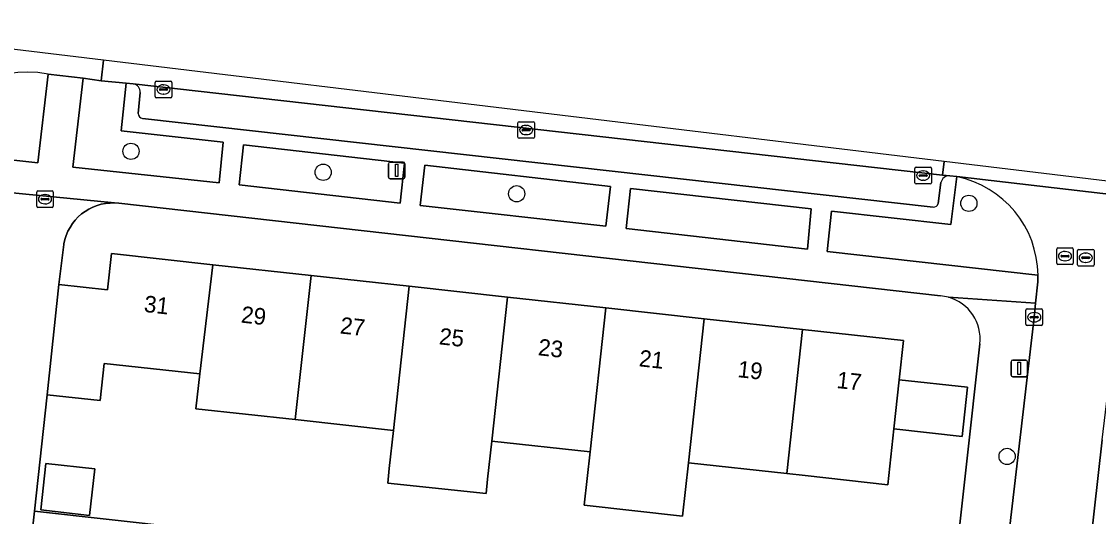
# Model space of a CAD drawing. Extents: x 161928 to 163071, y 386474 to 387428.
# Drawn here: x 162725 to 162789.9, y 387321.4 to 387351.3 of the extents above; entities that cross this region are included whole.
import ezdxf

# ---------------------------------------------------------------- set-up
doc = ezdxf.new("R2010")
doc.units = 0
for name, color, linetype in [('IMGEO_Boom', 7, 'Continuous'), ('IMGEO_Brandkraan', 7, 'Continuous'), ('IMGEO_Erf', 7, 'Continuous'), ('IMGEO_Groenvoorziening', 7, 'Continuous'), ('IMGEO_Kolk', 7, 'Continuous'), ('IMGEO_Lichtmast', 7, 'Continuous'), ('IMGEO_Muur', 7, 'Continuous'), ('IMGEO_Pand', 7, 'Continuous'), ('IMGEO_Pand_nummerreeks', 7, 'Continuous'), ('IMGEO_Parkeervlak_open', 7, 'Continuous'), ('IMGEO_Rijbaan_lokaal_gesloten', 7, 'Continuous'), ('IMGEO_Rijbaan_lokaal_open', 7, 'Continuous'), ('IMGEO_Rioolput', 7, 'Continuous'), ('IMGEO_Voetpad_open', 7, 'Continuous')]:
    doc.layers.add(name, color=color, linetype=linetype)

msp = doc.modelspace()

# ---------------------------------------------------------------- linework, layer by layer
at = {"layer": 'IMGEO_Boom'}
for centre in [(162731.618, 387343.443), (162743.192, 387342.18), (162754.842, 387340.886), (162782.071, 387340.308), (162784.375, 387325.062)]:
    msp.add_circle(centre, 0.489, dxfattribs=at)
at = {"layer": 'IMGEO_Brandkraan'}
for p, q in [((162725.941, 387340.133), (162725.941, 387340.985)), ((162726.016, 387341.059), (162726.868, 387341.059)), ((162726.429, 387340.839), (162726.454, 387340.839)), ((162726.942, 387340.985), (162726.942, 387340.133)), ((162726.868, 387340.059), (162726.016, 387340.059)), ((162726.2, 387340.553), (162726.2, 387340.565)), ((162726.638, 387340.516), (162726.24, 387340.516)), ((162726.243, 387340.602), (162726.641, 387340.602)), ((162726.452, 387340.279), (162726.427, 387340.279)), ((162726.684, 387340.565), (162726.684, 387340.553))]:
    msp.add_line(p, q, dxfattribs=at)
for points in [[(162725.941, 387340.133), (162725.941, 387340.985)], [(162726.016, 387341.059), (162726.868, 387341.059)], [(162726.942, 387340.985), (162726.942, 387340.133)], [(162726.868, 387340.059), (162726.016, 387340.059)]]:
    msp.add_lwpolyline(points, dxfattribs=at)
for centre, radius, start, end in [((162726.018, 387340.983), 0.0765, 91.55205, 178.44795), ((162726.018, 387340.983), 0.0765, 91.55205, 178.44795), ((162726.866, 387340.983), 0.0765, 1.55205, 88.44795), ((162726.866, 387340.983), 0.0765, 1.55205, 88.44795), ((162726.018, 387340.135), 0.0765, 181.55205, 268.44795), ((162726.018, 387340.135), 0.0765, 181.55205, 268.44795), ((162726.24, 387340.562), 0.0403, 85.87752, 175.75265), ((162726.237, 387340.552), 0.0366, 178.93798, 274.71019), ((162726.641, 387340.559), 0.043, 264.86636, 352.45326), ((162726.645, 387340.564), 0.0386, 1.73085, 96.63898), ((162726.866, 387340.135), 0.0765, 271.55205, 358.44795), ((162726.866, 387340.135), 0.0765, 271.55205, 358.44795)]:
    msp.add_arc(centre, radius, start, end, dxfattribs=at)
for centre, major_axis, ratio, start_param, end_param in [((162726.428, 387340.559), (-0.387, 0.002), 0.722429, 4.712389, 7.853982), ((162726.453, 387340.559), (-0.39, 0.002), 0.717154, 1.570796, 4.712389)]:
    msp.add_ellipse(centre, major_axis=major_axis, ratio=ratio, start_param=start_param, end_param=end_param, dxfattribs=at)
at = {"layer": 'IMGEO_Erf'}
for points in [[(162780.356, 387334.735), (162730.893, 387340.311), (162730.627, 387340.332), (162730.36, 387340.329), (162730.094, 387340.303), (162729.832, 387340.253), (162729.575, 387340.179), (162729.326, 387340.083), (162729.086, 387339.965), (162728.858, 387339.826), (162728.643, 387339.668), (162728.444, 387339.491), (162728.261, 387339.296), (162728.096, 387339.086), (162727.95, 387338.862), (162727.825, 387338.626), (162727.722, 387338.38), (162727.641, 387338.126), (162727.583, 387337.865), (162727.575, 387337.82), (162727.283, 387335.419), (162730.215, 387335.096), (162730.455, 387337.282), (162736.538, 387336.614), (162742.459, 387335.963), (162748.379, 387335.312), (162754.3, 387334.662), (162760.22, 387334.011), (162766.14, 387333.361), (162772.062, 387332.71), (162778.143, 387332.042), (162777.883, 387329.678), (162781.984, 387329.227), (162781.659, 387326.269), (162777.558, 387326.72), (162777.189, 387323.36), (162772.219, 387323.906), (162771.108, 387324.029), (162765.186, 387324.679), (162764.833, 387321.467), (162758.913, 387322.118), (162759.266, 387325.33), (162753.346, 387325.981), (162753.095, 387323.694), (162753, 387322.824), (162747.076, 387323.449), (162747.174, 387324.344), (162747.425, 387326.631), (162741.506, 387327.281), (162735.527, 387327.938), (162735.757, 387330.03), (162730.012, 387330.661), (162729.772, 387328.423), (162726.571, 387328.776), (162725.81, 387321.756), (162734.796, 387320.755)], [(162781.102, 387317.17), (162782.727, 387331.836)]]:
    msp.add_lwpolyline(points, dxfattribs=at)
msp.add_lwpolyline([(162729.44, 387324.308), (162729.128, 387321.508), (162726.184, 387321.836), (162726.496, 387324.636)], close=True, dxfattribs=at)
for centre, radius, start, end in [((162780.162, 387332.173), 2.569, 74.50734, 85.66277), ((162780.159, 387332.155), 2.588, 352.92762, 74.55586)]:
    msp.add_arc(centre, radius, start, end, dxfattribs=at)
at = {"layer": 'IMGEO_Groenvoorziening'}
for points in [[(162719.281, 387343.49), (162726.018, 387342.751), (162726.626, 387348.092)], [(162781.342, 387341.917), (162780.989, 387339.041), (162773.796, 387339.84), (162773.547, 387337.414), (162786.234, 387335.988)]]:
    msp.add_lwpolyline(points, dxfattribs=at)
for points in [[(162731.339, 387347.554), (162729.83, 387347.682), (162728.75, 387347.848), (162728.12, 387342.493), (162736.928, 387341.535), (162737.175, 387343.987), (162731.02, 387344.682)], [(162747.823, 387340.324), (162748.096, 387342.738), (162738.387, 387343.825), (162738.143, 387341.423)], [(162760.216, 387338.936), (162760.485, 387341.332), (162749.315, 387342.6), (162749.026, 387340.179)], [(162772.346, 387337.558), (162772.584, 387339.973), (162761.701, 387341.199), (162761.43, 387338.799)]]:
    msp.add_lwpolyline(points, close=True, dxfattribs=at)
for centre, radius, start, end in [((162725.395, 387341.894), 6.319, 78.76781, 165.37048), ((162780.111, 387335.918), 6.124, 0.65207, 78.39981)]:
    msp.add_arc(centre, radius, start, end, dxfattribs=at)
at = {"layer": 'IMGEO_Kolk'}
for p, q in [((162733.078, 387346.742), (162733.078, 387347.594)), ((162733.153, 387347.668), (162734.005, 387347.668)), ((162733.337, 387347.162), (162733.337, 387347.174)), ((162733.38, 387347.211), (162733.778, 387347.211)), ((162733.566, 387347.448), (162733.591, 387347.448)), ((162733.821, 387347.174), (162733.821, 387347.162)), ((162734.079, 387347.594), (162734.079, 387346.742)), ((162734.005, 387346.668), (162733.153, 387346.668)), ((162733.775, 387347.125), (162733.377, 387347.125)), ((162733.589, 387346.888), (162733.564, 387346.888)), ((162754.988, 387345.226), (162755.84, 387345.226)), ((162754.913, 387344.3), (162754.913, 387345.152)), ((162755.172, 387344.72), (162755.172, 387344.732)), ((162755.61, 387344.683), (162755.212, 387344.683)), ((162755.215, 387344.769), (162755.613, 387344.769)), ((162755.401, 387345.006), (162755.426, 387345.006)), ((162755.656, 387344.732), (162755.656, 387344.72)), ((162755.914, 387345.152), (162755.914, 387344.3)), ((162755.84, 387344.226), (162754.988, 387344.226)), ((162755.424, 387344.446), (162755.399, 387344.446)), ((162778.821, 387341.554), (162778.821, 387342.406)), ((162778.896, 387342.48), (162779.748, 387342.48)), ((162779.08, 387341.974), (162779.08, 387341.986)), ((162779.123, 387342.023), (162779.521, 387342.023)), ((162779.309, 387342.26), (162779.334, 387342.26)), ((162779.564, 387341.986), (162779.564, 387341.974)), ((162779.822, 387342.406), (162779.822, 387341.554)), ((162779.748, 387341.48), (162778.896, 387341.48)), ((162779.518, 387341.937), (162779.12, 387341.937)), ((162779.332, 387341.7), (162779.307, 387341.7)), ((162785.507, 387333.021), (162785.507, 387333.873)), ((162785.582, 387333.947), (162786.434, 387333.947)), ((162785.995, 387333.727), (162786.02, 387333.727)), ((162786.508, 387333.873), (162786.508, 387333.021)), ((162786.434, 387332.947), (162785.582, 387332.947)), ((162785.766, 387333.441), (162785.766, 387333.453)), ((162786.204, 387333.404), (162785.806, 387333.404)), ((162785.809, 387333.49), (162786.207, 387333.49)), ((162786.018, 387333.167), (162785.993, 387333.167)), ((162786.25, 387333.453), (162786.25, 387333.441))]:
    msp.add_line(p, q, dxfattribs=at)
for points in [[(162733.078, 387346.742), (162733.078, 387347.594)], [(162733.153, 387347.668), (162734.005, 387347.668)], [(162734.079, 387347.594), (162734.079, 387346.742)], [(162734.005, 387346.668), (162733.153, 387346.668)], [(162754.988, 387345.226), (162755.84, 387345.226)], [(162754.913, 387344.3), (162754.913, 387345.152)], [(162755.914, 387345.152), (162755.914, 387344.3)], [(162755.84, 387344.226), (162754.988, 387344.226)], [(162778.821, 387341.554), (162778.821, 387342.406)], [(162778.896, 387342.48), (162779.748, 387342.48)], [(162779.822, 387342.406), (162779.822, 387341.554)], [(162779.748, 387341.48), (162778.896, 387341.48)], [(162785.507, 387333.021), (162785.507, 387333.873)], [(162785.582, 387333.947), (162786.434, 387333.947)], [(162786.508, 387333.873), (162786.508, 387333.021)], [(162786.434, 387332.947), (162785.582, 387332.947)]]:
    msp.add_lwpolyline(points, dxfattribs=at)
for centre, radius, start, end in [((162733.155, 387347.592), 0.0765, 91.55205, 178.44795), ((162733.155, 387347.592), 0.0765, 91.55205, 178.44795), ((162733.377, 387347.171), 0.0403, 85.87752, 175.75265), ((162733.374, 387347.161), 0.0366, 178.93798, 274.71019), ((162733.778, 387347.168), 0.043, 264.86636, 352.45326), ((162733.782, 387347.173), 0.0386, 1.73085, 96.63898), ((162734.003, 387347.592), 0.0765, 1.55205, 88.44795), ((162734.003, 387347.592), 0.0765, 1.55205, 88.44795), ((162733.155, 387346.744), 0.0765, 181.55205, 268.44795), ((162733.155, 387346.744), 0.0765, 181.55205, 268.44795), ((162734.003, 387346.744), 0.0765, 271.55205, 358.44795), ((162734.003, 387346.744), 0.0765, 271.55205, 358.44795), ((162754.99, 387345.15), 0.0765, 91.55205, 178.44795), ((162754.99, 387345.15), 0.0765, 91.55205, 178.44795), ((162755.838, 387345.15), 0.0765, 1.55205, 88.44795), ((162755.838, 387345.15), 0.0765, 1.55205, 88.44795), ((162755.212, 387344.729), 0.0403, 85.87752, 175.75265), ((162755.209, 387344.719), 0.0366, 178.93798, 274.71019), ((162755.613, 387344.726), 0.043, 264.86636, 352.45326), ((162755.617, 387344.731), 0.0386, 1.73085, 96.63898), ((162754.99, 387344.302), 0.0765, 181.55205, 268.44795), ((162754.99, 387344.302), 0.0765, 181.55205, 268.44795), ((162755.838, 387344.302), 0.0765, 271.55205, 358.44795), ((162755.838, 387344.302), 0.0765, 271.55205, 358.44795), ((162778.898, 387342.404), 0.0765, 91.55205, 178.44795), ((162778.898, 387342.404), 0.0765, 91.55205, 178.44795), ((162779.12, 387341.983), 0.0403, 85.87752, 175.75265), ((162779.525, 387341.985), 0.0386, 1.73085, 96.63898), ((162779.746, 387342.404), 0.0765, 1.55205, 88.44795), ((162779.746, 387342.404), 0.0765, 1.55205, 88.44795), ((162778.898, 387341.556), 0.0765, 181.55205, 268.44795), ((162778.898, 387341.556), 0.0765, 181.55205, 268.44795), ((162779.117, 387341.973), 0.0366, 178.93798, 274.71019), ((162779.521, 387341.98), 0.043, 264.86636, 352.45326), ((162779.746, 387341.556), 0.0765, 271.55205, 358.44795), ((162779.746, 387341.556), 0.0765, 271.55205, 358.44795), ((162785.584, 387333.871), 0.0765, 91.55205, 178.44795), ((162785.584, 387333.871), 0.0765, 91.55205, 178.44795), ((162786.432, 387333.871), 0.0765, 1.55205, 88.44795), ((162786.432, 387333.871), 0.0765, 1.55205, 88.44795), ((162785.584, 387333.023), 0.0765, 181.55205, 268.44795), ((162785.584, 387333.023), 0.0765, 181.55205, 268.44795), ((162785.806, 387333.45), 0.0403, 85.87752, 175.75265), ((162785.803, 387333.44), 0.0366, 178.93798, 274.71019), ((162786.207, 387333.447), 0.043, 264.86636, 352.45326), ((162786.211, 387333.452), 0.0386, 1.73085, 96.63898), ((162786.432, 387333.023), 0.0765, 271.55205, 358.44795), ((162786.432, 387333.023), 0.0765, 271.55205, 358.44795)]:
    msp.add_arc(centre, radius, start, end, dxfattribs=at)
for centre, major_axis, ratio, start_param, end_param in [((162733.565, 387347.168), (-0.387, 0.002), 0.722429, 4.712389, 7.853982), ((162733.59, 387347.168), (-0.39, 0.002), 0.717154, 1.570796, 4.712389), ((162755.4, 387344.726), (-0.387, 0.002), 0.722429, 4.712389, 7.853982), ((162755.425, 387344.726), (-0.39, 0.002), 0.717154, 1.570796, 4.712389), ((162779.308, 387341.98), (-0.387, 0.002), 0.722429, 4.712389, 7.853982), ((162779.333, 387341.98), (-0.39, 0.002), 0.717154, 1.570796, 4.712389), ((162785.994, 387333.447), (-0.387, 0.002), 0.722429, 4.712389, 7.853982), ((162786.019, 387333.447), (-0.39, 0.002), 0.717154, 1.570796, 4.712389)]:
    msp.add_ellipse(centre, major_axis=major_axis, ratio=ratio, start_param=start_param, end_param=end_param, dxfattribs=at)
at = {"layer": 'IMGEO_Lichtmast'}
for p, q in [((162747.121, 387341.894), (162747.121, 387342.694)), ((162747.121, 387342.694), (162747.121, 387341.894)), ((162747.221, 387342.794), (162748.011, 387342.794)), ((162748.011, 387342.794), (162747.221, 387342.794)), ((162748.111, 387342.694), (162748.111, 387341.894)), ((162748.111, 387341.894), (162748.111, 387342.694)), ((162748.011, 387341.794), (162747.221, 387341.794)), ((162747.221, 387341.794), (162748.011, 387341.794)), ((162784.609, 387329.967), (162784.609, 387330.767)), ((162784.609, 387330.767), (162784.609, 387329.967)), ((162784.709, 387330.867), (162785.499, 387330.867)), ((162785.499, 387330.867), (162784.709, 387330.867)), ((162785.599, 387330.767), (162785.599, 387329.967)), ((162785.599, 387329.967), (162785.599, 387330.767)), ((162785.499, 387329.867), (162784.709, 387329.867)), ((162784.709, 387329.867), (162785.499, 387329.867))]:
    msp.add_line(p, q, dxfattribs=at)
for points in [[(162747.541, 387342.669), (162747.691, 387342.669), (162747.691, 387341.919), (162747.541, 387341.919), (162747.541, 387342.669)], [(162785.029, 387330.742), (162785.179, 387330.742), (162785.179, 387329.992), (162785.029, 387329.992), (162785.029, 387330.742)]]:
    msp.add_lwpolyline(points, dxfattribs=at)
for centre, start, end in [((162747.221, 387342.694), 90, 180), ((162747.221, 387342.694), 90, 180), ((162748.011, 387342.694), 0, 90), ((162748.011, 387342.694), 360, 90), ((162747.221, 387341.894), 180, 270), ((162747.221, 387341.894), 180, 270), ((162748.011, 387341.894), 270, 0), ((162748.011, 387341.894), 270, 0), ((162784.709, 387330.767), 90, 180), ((162784.709, 387330.767), 90, 180), ((162785.499, 387330.767), 0, 90), ((162785.499, 387330.767), 360, 90), ((162784.709, 387329.967), 180, 270), ((162784.709, 387329.967), 180, 270), ((162785.499, 387329.967), 270, 0), ((162785.499, 387329.967), 270, 0)]:
    msp.add_arc(centre, 0.1, start, end, dxfattribs=at)
at = {"layer": 'IMGEO_Muur'}
msp.add_lwpolyline([(162726.571, 387328.776), (162725.81, 387321.756)], dxfattribs=at)
at = {"layer": 'IMGEO_Pand'}
for points in [[(162726.571, 387328.776), (162729.772, 387328.423), (162730.012, 387330.661), (162735.757, 387330.03), (162736.538, 387336.614), (162730.455, 387337.282), (162730.215, 387335.096), (162727.283, 387335.419)], [(162735.527, 387327.938), (162741.506, 387327.281), (162742.459, 387335.963), (162736.538, 387336.614), (162735.757, 387330.03)], [(162748.379, 387335.312), (162742.459, 387335.963), (162741.506, 387327.281), (162747.425, 387326.631)], [(162754.3, 387334.662), (162748.379, 387335.312), (162747.425, 387326.631), (162747.174, 387324.344), (162747.076, 387323.449), (162753, 387322.824), (162753.095, 387323.694), (162753.346, 387325.981)], [(162760.22, 387334.011), (162754.3, 387334.662), (162753.346, 387325.981), (162759.266, 387325.33)], [(162766.14, 387333.361), (162760.22, 387334.011), (162759.266, 387325.33), (162758.913, 387322.118), (162764.833, 387321.467), (162765.186, 387324.679)], [(162765.186, 387324.679), (162771.108, 387324.029), (162772.062, 387332.71), (162766.14, 387333.361)], [(162777.883, 387329.678), (162778.143, 387332.042), (162772.062, 387332.71), (162771.108, 387324.029), (162772.219, 387323.906), (162777.189, 387323.36), (162777.558, 387326.72)], [(162777.883, 387329.678), (162777.558, 387326.72), (162781.659, 387326.269), (162781.984, 387329.227)], [(162729.44, 387324.308), (162726.496, 387324.636), (162726.184, 387321.836), (162729.128, 387321.508)], [(162725.494, 387318.841), (162734.476, 387317.841), (162734.796, 387320.755), (162725.81, 387321.756)]]:
    msp.add_lwpolyline(points, close=True, dxfattribs=at)
at = {"layer": 'IMGEO_Parkeervlak_open'}
for points in [[(162780.933, 387341.97), (162780.483, 387342.015), (162731.753, 387347.504)], [(162732.166, 387346.976), (162732.052, 387345.724)], [(162732.315, 387345.428), (162779.93, 387340.077)], [(162780.228, 387340.296), (162780.388, 387341.557)]]:
    msp.add_lwpolyline(points, dxfattribs=at)
for centre, radius, start, end in [((162731.688, 387347.027), 0.481, 353.85859, 82.20623), ((162732.371, 387345.742), 0.319, 183.30526, 259.93779), ((162780.886, 387341.465), 0.507, 84.71747, 169.5921), ((162779.94, 387340.375), 0.299, 268.05259, 344.57169)]:
    msp.add_arc(centre, radius, start, end, dxfattribs=at)
at = {"layer": 'IMGEO_Rijbaan_lokaal_gesloten'}
msp.add_lwpolyline([(162780.588, 387342.828), (162729.955, 387348.929), (162729.83, 387347.682), (162731.339, 387347.554), (162731.753, 387347.504), (162780.483, 387342.015)], close=True, dxfattribs=at)
at = {"layer": 'IMGEO_Rijbaan_lokaal_open'}
for points in [[(162729.955, 387348.929), (162710.599, 387351.261), (162710.389, 387349.821)], [(162726.626, 387348.092), (162728.75, 387347.848), (162729.83, 387347.682), (162729.955, 387348.929)], [(162798.079, 387340.721), (162780.588, 387342.828), (162780.483, 387342.015), (162780.933, 387341.97), (162781.342, 387341.917), (162795.998, 387340.226), (162797.359, 387340.156)], [(162795.998, 387340.226), (162781.342, 387341.917)], [(162786.234, 387335.988), (162786.218, 387335.58), (162786.092, 387334.304), (162786.008, 387333.447), (162785.957, 387333.086), (162783.869, 387315.179), (162783.71, 387313.82), (162783.457, 387311.571), (162783.361, 387310.72), (162781.777, 387296.637), (162778.359, 387265.4)], [(162788.022, 387307.61), (162788.476, 387311.661), (162788.886, 387315.324), (162790.089, 387326.064), (162790.967, 387333.226), (162791.007, 387333.562), (162791.225, 387335.406), (162791.313, 387336.048)]]:
    msp.add_lwpolyline(points, dxfattribs=at)
for centre, radius, start, end in [((162725.395, 387341.894), 6.319, 78.76781, 165.37048), ((162780.111, 387335.918), 6.124, 0.65207, 78.39981)]:
    msp.add_arc(centre, radius, start, end, dxfattribs=at)
at = {"layer": 'IMGEO_Rioolput'}
for p, q in [((162787.359, 387336.702), (162787.359, 387337.554)), ((162787.434, 387337.628), (162788.286, 387337.628)), ((162788.36, 387337.554), (162788.36, 387336.702)), ((162788.607, 387336.608), (162788.607, 387337.46)), ((162788.682, 387337.534), (162789.534, 387337.534)), ((162789.608, 387337.46), (162789.608, 387336.608)), ((162787.618, 387337.122), (162787.618, 387337.134)), ((162788.056, 387337.085), (162787.658, 387337.085)), ((162787.661, 387337.171), (162788.059, 387337.171)), ((162787.87, 387336.848), (162787.845, 387336.848)), ((162787.847, 387337.408), (162787.872, 387337.408)), ((162788.102, 387337.134), (162788.102, 387337.122)), ((162788.866, 387337.028), (162788.866, 387337.04)), ((162789.304, 387336.991), (162788.906, 387336.991)), ((162788.909, 387337.077), (162789.307, 387337.077)), ((162789.095, 387337.314), (162789.12, 387337.314)), ((162789.35, 387337.04), (162789.35, 387337.028)), ((162788.286, 387336.628), (162787.434, 387336.628)), ((162789.534, 387336.534), (162788.682, 387336.534)), ((162789.118, 387336.754), (162789.093, 387336.754))]:
    msp.add_line(p, q, dxfattribs=at)
for points in [[(162787.359, 387336.702), (162787.359, 387337.554)], [(162787.434, 387337.628), (162788.286, 387337.628)], [(162788.36, 387337.554), (162788.36, 387336.702)], [(162788.607, 387336.608), (162788.607, 387337.46)], [(162788.682, 387337.534), (162789.534, 387337.534)], [(162789.608, 387337.46), (162789.608, 387336.608)], [(162788.286, 387336.628), (162787.434, 387336.628)], [(162789.534, 387336.534), (162788.682, 387336.534)]]:
    msp.add_lwpolyline(points, dxfattribs=at)
for centre, radius, start, end in [((162787.436, 387337.552), 0.0765, 91.55205, 178.44795), ((162787.436, 387337.552), 0.0765, 91.55205, 178.44795), ((162788.284, 387337.552), 0.0765, 1.55205, 88.44795), ((162788.284, 387337.552), 0.0765, 1.55205, 88.44795), ((162788.684, 387337.458), 0.0765, 91.55205, 178.44795), ((162788.684, 387337.458), 0.0765, 91.55205, 178.44795), ((162789.532, 387337.458), 0.0765, 1.55205, 88.44795), ((162789.532, 387337.458), 0.0765, 1.55205, 88.44795), ((162787.658, 387337.131), 0.0403, 85.87752, 175.75265), ((162787.655, 387337.121), 0.0366, 178.93798, 274.71019), ((162788.059, 387337.128), 0.043, 264.86636, 352.45326), ((162788.063, 387337.133), 0.0386, 1.73085, 96.63898), ((162788.906, 387337.037), 0.0403, 85.87752, 175.75265), ((162788.903, 387337.027), 0.0366, 178.93798, 274.71019), ((162789.307, 387337.034), 0.043, 264.86636, 352.45326), ((162789.311, 387337.039), 0.0386, 1.73085, 96.63898), ((162787.436, 387336.704), 0.0765, 181.55205, 268.44795), ((162787.436, 387336.704), 0.0765, 181.55205, 268.44795), ((162788.284, 387336.704), 0.0765, 271.55205, 358.44795), ((162788.284, 387336.704), 0.0765, 271.55205, 358.44795), ((162788.684, 387336.61), 0.0765, 181.55205, 268.44795), ((162788.684, 387336.61), 0.0765, 181.55205, 268.44795), ((162789.532, 387336.61), 0.0765, 271.55205, 358.44795), ((162789.532, 387336.61), 0.0765, 271.55205, 358.44795)]:
    msp.add_arc(centre, radius, start, end, dxfattribs=at)
for centre, major_axis, ratio, start_param, end_param in [((162787.846, 387337.128), (-0.387, 0.002), 0.722429, 4.712389, 7.853982), ((162787.871, 387337.128), (-0.39, 0.002), 0.717154, 1.570796, 4.712389), ((162789.094, 387337.034), (-0.387, 0.002), 0.722429, 4.712389, 7.853982), ((162789.119, 387337.034), (-0.39, 0.002), 0.717154, 1.570796, 4.712389)]:
    msp.add_ellipse(centre, major_axis=major_axis, ratio=ratio, start_param=start_param, end_param=end_param, dxfattribs=at)
at = {"layer": 'IMGEO_Voetpad_open'}
for points in [[(162731.753, 387347.504), (162731.339, 387347.554), (162731.02, 387344.682), (162737.175, 387343.987), (162736.928, 387341.535), (162728.12, 387342.493), (162728.75, 387347.848), (162726.626, 387348.092), (162726.018, 387342.751), (162719.281, 387343.49), (162719.226, 387343.132), (162719.043, 387341.554), (162721.536, 387341.31), (162723.186, 387341.071), (162723.226, 387341.063), (162730.627, 387340.332), (162730.893, 387340.311), (162780.356, 387334.735)], [(162732.052, 387345.724), (162732.166, 387346.976)], [(162779.93, 387340.077), (162732.315, 387345.428)], [(162780.848, 387334.649), (162786.092, 387334.304), (162786.218, 387335.58), (162786.234, 387335.988), (162773.547, 387337.414), (162773.796, 387339.84), (162780.989, 387339.041), (162781.342, 387341.917), (162780.933, 387341.97)], [(162780.388, 387341.557), (162780.228, 387340.296)], [(162726.571, 387328.776), (162727.283, 387335.419), (162727.575, 387337.82), (162727.583, 387337.865), (162727.641, 387338.126), (162727.722, 387338.38), (162727.825, 387338.626), (162727.95, 387338.862), (162728.096, 387339.086), (162728.261, 387339.296), (162728.444, 387339.491), (162728.643, 387339.668), (162728.858, 387339.826), (162729.086, 387339.965), (162729.326, 387340.083), (162729.575, 387340.179), (162729.832, 387340.253), (162730.094, 387340.303), (162730.36, 387340.329), (162730.627, 387340.332), (162723.226, 387341.063)], [(162783.361, 387310.72), (162783.457, 387311.571), (162782.96, 387311.623), (162783.366, 387315.232), (162783.869, 387315.179), (162785.957, 387333.086), (162786.008, 387333.447), (162786.092, 387334.304), (162780.848, 387334.649)], [(162782.727, 387331.836), (162781.102, 387317.17), (162780.607, 387312.697), (162778.5, 387312.932), (162778.327, 387311.368), (162771.759, 387252.061)], [(162718.518, 387257.565), (162721.293, 387282.428), (162722.728, 387293.328), (162725.322, 387317.257), (162725.494, 387318.841), (162725.81, 387321.756), (162726.571, 387328.776)], [(162790.089, 387326.064), (162788.886, 387315.324), (162789.371, 387315.275), (162788.967, 387311.612), (162788.476, 387311.661), (162788.022, 387307.61), (162782.181, 387254.934)]]:
    msp.add_lwpolyline(points, dxfattribs=at)
for points in [[(162747.823, 387340.324), (162738.143, 387341.423), (162738.387, 387343.825), (162748.096, 387342.738)], [(162760.216, 387338.936), (162749.026, 387340.179), (162749.315, 387342.6), (162760.485, 387341.332)], [(162772.346, 387337.558), (162761.43, 387338.799), (162761.701, 387341.199), (162772.584, 387339.973)]]:
    msp.add_lwpolyline(points, close=True, dxfattribs=at)
for centre, radius, start, end in [((162731.688, 387347.027), 0.481, 353.85859, 82.20623), ((162732.371, 387345.742), 0.319, 183.30526, 259.93779), ((162780.886, 387341.465), 0.507, 84.71747, 169.5921), ((162779.94, 387340.375), 0.299, 268.05259, 344.57169), ((162780.162, 387332.173), 2.569, 74.50734, 85.66277), ((162780.159, 387332.155), 2.588, 352.92762, 74.55586)]:
    msp.add_arc(centre, radius, start, end, dxfattribs=at)

# ---------------------------------------------------------------- texts
at = {"layer": 'IMGEO_Pand_nummerreeks'}
for s, rotation, p in [('31', 353.72944, (162732.369, 387333.772)), ('29', 353.72944, (162738.217, 387333.129)), ('27', 353.72944, (162744.178, 387332.474)), ('25', 353.73184, (162750.139, 387331.819)), ('23', 353.72944, (162756.1, 387331.164)), ('21', 353.73184, (162762.174, 387330.497)), ('19', 353.72944, (162768.113, 387329.844)), ('17', 353.73184, (162774.074, 387329.189))]:
    msp.add_text(s, height=1, rotation=rotation, dxfattribs=at).set_placement(p)

doc.saveas('drawing.dxf')
